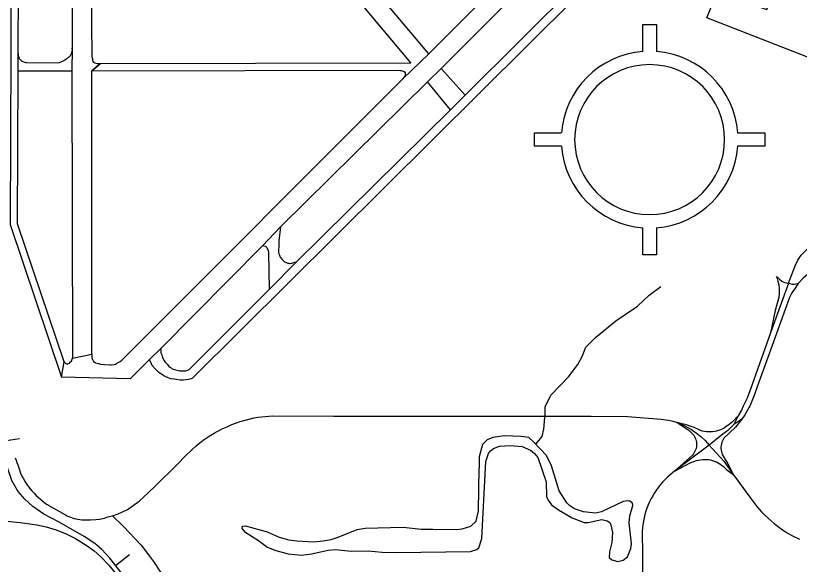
# Model space of a CAD drawing. Extents: x -19 to 366, y -4 to 359.
# Drawn here: x 157.059 to 158.168, y 189.516 to 190.292 of the extents above; entities that cross this region are included whole.
import ezdxf

# ---------------------------------------------------------------- set-up
doc = ezdxf.new("R2010")
doc.units = 0
for name, color, linetype in [('60', 7, 'Continuous'), ('R_Striping', 7, 'Continuous'), ('R_Temp Easement', 7, 'Continuous'), ('R_Water Annot', 7, 'Continuous'), ('Sheet Fence', 7, 'Continuous')]:
    doc.layers.add(name, color=color, linetype=linetype)

msp = doc.modelspace()

# ---------------------------------------------------------------- linework, layer by layer
at = {"layer": '60'}
for p, q in [((157.9465, 190.2418), (157.9465, 190.2799)), ((157.9465, 190.2799), (157.9655, 190.2799)), ((157.9655, 190.2799), (157.9655, 190.2418)), ((157.1394, 190.2464), (157.1388, 190.2138)), ((157.1394, 190.2464), (157.1388, 190.2138)), ((157.0627, 190.214), (157.0627, 190.2387)), ((157.0627, 190.214), (157.0627, 190.2387)), ((157.6068, 190.2031), (157.6438, 190.2384)), ((157.6068, 190.2031), (157.6438, 190.2384)), ((157.167, 190.2145), (157.1788, 190.2242)), ((157.1788, 190.2242), (157.167, 190.2145)), ((157.661, 190.2175), (157.6418, 190.1987)), ((157.6418, 190.1987), (157.661, 190.2175)), ((157.6742, 190.159), (157.6949, 190.1799)), ((157.6949, 190.1799), (157.6742, 190.159)), ((157.7931, 190.1075), (157.7931, 190.1265)), ((157.7931, 190.1265), (157.8309, 190.1265)), ((158.0804, 190.1265), (158.1189, 190.1265)), ((158.1189, 190.1265), (158.1189, 190.1075)), ((157.8312, 190.1075), (157.7931, 190.1075)), ((158.1189, 190.1075), (158.0804, 190.1075)), ((157.4338, 189.9937), (157.4084, 189.9665)), ((157.4084, 189.9665), (157.4338, 189.9937)), ((157.9465, 189.9541), (157.9465, 189.9919)), ((157.9655, 189.9915), (157.9655, 189.9541)), ((157.4185, 189.9055), (157.4569, 189.9444)), ((157.4569, 189.9444), (157.4185, 189.9055)), ((157.9655, 189.9541), (157.9465, 189.9541)), ((157.1396, 189.8078), (157.1669, 189.8135)), ((157.1396, 189.8078), (157.1669, 189.8135)), ((157.2645, 189.8216), (157.2485, 189.8059)), ((157.2485, 189.8059), (157.2645, 189.8216)), ((157.1241, 189.7807), (157.1277, 189.8025)), ((157.1241, 189.7807), (157.1277, 189.8025))]:
    msp.add_line(p, q, dxfattribs=at)
for points in [[(157.1387, 190.7533), (157.0797, 190.7531), (157.0738, 190.7525), (157.0721, 190.7523), (157.0696, 190.7512), (157.0678, 190.7504), (157.0657, 190.7493), (157.0642, 190.7485), (157.063, 190.7478), (157.0617, 190.7466), (157.06, 190.7451), (157.0587, 190.7442), (157.0581, 190.7426), (157.0575, 190.7419), (157.0566, 190.7407), (157.0558, 190.7396), (157.0554, 190.7386), (157.0549, 190.7371), (157.0545, 190.7352), (157.0543, 190.7331), (157.0516, 189.9971), (157.1241, 189.7807)], [(157.9582, 190.5147), (157.661, 190.2175)], [(157.6949, 190.1799), (157.9319, 190.4157)], [(158.247, 190.2074), (158.0368, 190.2892), (158.0514, 190.3254), (158.1218, 190.3009), (158.1336, 190.33), (158.1339, 190.3315), (158.1341, 190.333), (158.1343, 190.3341), (158.1345, 190.3353), (158.1341, 190.3368), (158.1339, 190.3383), (158.1334, 190.3393), (158.1326, 190.3406), (158.1307, 190.3419), (158.1301, 190.3423), (158.1273, 190.3433), (157.959, 190.3996), (157.955, 190.4009), (157.9518, 190.4016), (157.9487, 190.402), (157.9451, 190.4024)], [(157.6438, 190.2384), (157.5614, 190.3361), (157.5597, 190.338), (157.5591, 190.3397), (157.5586, 190.3412), (157.5586, 190.3418), (157.5593, 190.3431), (157.5599, 190.3439), (157.5603, 190.3441), (157.5622, 190.3448), (157.5642, 190.345), (157.5676, 190.345), (157.572, 190.3452), (157.5926, 190.3471), (157.625, 190.3499), (157.6572, 190.3547), (157.698, 190.3619), (157.7311, 190.3695), (157.7635, 190.3789), (157.7785, 190.3842), (157.7928, 190.3882)], [(157.6438, 190.2384), (157.7928, 190.3882)], [(157.9194, 190.3859), (157.3095, 189.7796), (157.3073, 189.7787), (157.3037, 189.7777), (157.2999, 189.777), (157.2963, 189.7766), (157.2917, 189.7766), (157.2866, 189.7774), (157.2836, 189.7779), (157.2788, 189.7787), (157.2762, 189.7794), (157.2728, 189.781), (157.2688, 189.7829), (157.2656, 189.7852), (157.2637, 189.7863), (157.2612, 189.788), (157.2584, 189.791), (157.2565, 189.7929), (157.2525, 189.7975), (157.2512, 189.7998), (157.2485, 189.8059)], [(157.5171, 190.346), (157.6182, 190.2251)], [(157.0627, 190.2387), (157.0633, 190.3329)], [(157.1392, 190.3346), (157.1394, 190.2464)], [(157.1788, 190.2242), (157.1752, 190.2244), (157.1733, 190.2248), (157.1712, 190.2253), (157.1699, 190.2263), (157.1689, 190.2276), (157.1684, 190.2293), (157.1682, 190.2314), (157.1678, 190.2329), (157.1676, 190.235), (157.1665, 190.3298)], [(157.0627, 190.2387), (157.0629, 190.2362), (157.0631, 190.2353), (157.0636, 190.2335), (157.0644, 190.2316), (157.0651, 190.2309), (157.067, 190.229), (157.0684, 190.2282), (157.0695, 190.2277), (157.0716, 190.2267), (157.0731, 190.2263), (157.0748, 190.2259), (157.118, 190.2254), (157.1212, 190.2263), (157.1223, 190.2267), (157.1237, 190.2272), (157.1273, 190.2288), (157.129, 190.2299), (157.1301, 190.2307), (157.1316, 190.2318), (157.1326, 190.2322), (157.1339, 190.2335), (157.1347, 190.2341), (157.1364, 190.2356), (157.1367, 190.2362), (157.1371, 190.2369), (157.1377, 190.2381), (157.1386, 190.2398), (157.1388, 190.2411), (157.1396, 190.2432), (157.1394, 190.2464)], [(157.6182, 190.2251), (157.1788, 190.2242)], [(157.1277, 189.8025), (157.0617, 189.9978), (157.0627, 190.214)], [(157.1388, 190.2138), (157.0627, 190.214)], [(157.1388, 190.2138), (157.1396, 189.8078)], [(157.1669, 189.8135), (157.167, 190.2145)], [(157.167, 190.2145), (157.6013, 190.2151), (157.603, 190.2149), (157.6047, 190.2147), (157.6059, 190.2145), (157.6074, 190.2137), (157.6091, 190.2128), (157.6102, 190.2115), (157.6102, 190.2109), (157.6104, 190.2096), (157.6102, 190.208), (157.6102, 190.2073), (157.6093, 190.2061), (157.6081, 190.2048), (157.6068, 190.2031)], [(157.661, 190.2175), (157.6949, 190.1799)], [(157.1669, 189.8135), (157.1669, 189.8101), (157.1671, 189.808), (157.1679, 189.8059), (157.1684, 189.8048), (157.1692, 189.8032), (157.1715, 189.8017), (157.1722, 189.8013), (157.1764, 189.8), (157.1794, 189.7994), (157.1849, 189.7987), (157.1923, 189.7983), (157.1944, 189.7983), (157.1985, 189.7989), (157.2004, 189.7994), (157.2021, 189.8), (157.205, 189.8019), (157.2071, 189.8032), (157.2093, 189.8051), (157.6068, 190.2031)], [(157.6418, 190.1987), (157.4338, 189.9937)], [(157.6742, 190.159), (157.6418, 190.1987)], [(157.4569, 189.9444), (157.6742, 190.159)], [(157.4338, 189.9937), (157.4317, 189.9739), (157.4316, 189.9701), (157.4316, 189.9673), (157.4314, 189.9648), (157.4312, 189.9621), (157.431, 189.9593), (157.4312, 189.9572), (157.4315, 189.9553), (157.4323, 189.9534), (157.4336, 189.9505), (157.4357, 189.9477), (157.437, 189.9462), (157.4397, 189.9441), (157.4433, 189.9426), (157.444, 189.9424), (157.4461, 189.942), (157.4486, 189.9418), (157.4501, 189.9424), (157.4529, 189.9429), (157.4548, 189.9437), (157.4569, 189.9444)], [(157.4084, 189.9665), (157.2645, 189.8216)], [(157.4185, 189.9055), (157.4173, 189.9572), (157.417, 189.9595), (157.4158, 189.9619), (157.4151, 189.9636), (157.4143, 189.9644), (157.4132, 189.9655), (157.4126, 189.9659), (157.4105, 189.9661), (157.4084, 189.9665)], [(157.2645, 189.8216), (157.2645, 189.8195), (157.2648, 189.8155), (157.2658, 189.8125), (157.2665, 189.8104), (157.2671, 189.8083), (157.2679, 189.807), (157.2688, 189.8047), (157.2701, 189.8028), (157.2717, 189.8011), (157.2734, 189.7992), (157.2753, 189.7967), (157.2766, 189.7956), (157.279, 189.7939), (157.2807, 189.7929), (157.284, 189.7916), (157.2876, 189.7907), (157.2913, 189.7899), (157.2948, 189.7897), (157.3001, 189.7897), (157.3046, 189.7916), (157.4185, 189.9055)], [(157.2485, 189.8059), (157.2213, 189.7787), (157.1241, 189.7807)], [(157.1277, 189.8025), (157.1292, 189.801), (157.13, 189.8002), (157.1315, 189.7996), (157.1324, 189.7996), (157.1332, 189.7998), (157.1353, 189.8008), (157.137, 189.8027), (157.1383, 189.8036), (157.1396, 189.8078)]]:
    msp.add_lwpolyline(points, dxfattribs=at)
for radius, start, end in [(0.125, 94.3396, 175.6718), (0.125, 4.3511, 85.6603), (0.1061, 0, 180), (0.1061, 180, 0), (0.125, 184.3396, 265.6718), (0.125, 274.3169, 355.6489)]:
    msp.add_arc((157.956, 190.117), radius, start, end, dxfattribs=at)
at = {"layer": 'R_Striping'}
for points in [[(158.1525, 189.9141), (158.1617, 189.9384), (158.1657, 189.9464), (158.1703, 189.9534), (158.1804, 189.9634), (158.2151, 189.9958), (158.2221, 190.0039), (158.2271, 190.0126), (158.2688, 190.1232), (158.2749, 190.1326), (158.2812, 190.1419), (158.2869, 190.1501), (158.2895, 190.1575), (158.2919, 190.1702), (158.2919, 190.1849), (158.2899, 190.1946), (158.2882, 190.2083), (158.2895, 190.2213), (158.2926, 190.2333), (158.3006, 190.2453), (158.3088, 190.2548)], [(158.2895, 190.2213), (158.2916, 190.2039), (158.2949, 190.1909), (158.2982, 190.1768), (158.2989, 190.1688), (158.2982, 190.1581), (158.2942, 190.1461), (158.2678, 190.0773), (158.2375, 189.9923), (158.2312, 189.9796), (158.224, 189.9694), (158.215, 189.9594), (158.1865, 189.9325), (158.1731, 189.9208), (158.1663, 189.9133), (158.1607, 189.9056), (158.1572, 189.9001), (158.1549, 189.8957), (158.1539, 189.8938)], [(158.1349, 189.9235), (158.1362, 189.9204), (158.1372, 189.9166), (158.1385, 189.9114), (158.139, 189.907), (158.1391, 189.8996), (158.1387, 189.8937), (158.1361, 189.8837), (158.1337, 189.875), (158.1269, 189.8438)], [(158.1349, 189.9235), (158.1368, 189.9225), (158.1398, 189.9196), (158.1429, 189.9168), (158.1457, 189.9154), (158.1474, 189.9148), (158.1496, 189.9144), (158.1525, 189.9141)], [(158.1525, 189.9141), (158.1425, 189.8863), (158.1269, 189.8438)], [(158.1525, 189.9141), (158.1574, 189.9126), (158.1606, 189.9126), (158.1629, 189.9129), (158.1667, 189.9137)], [(158.1539, 189.8938), (158.1234, 189.8089), (158.1087, 189.7686), (158.1044, 189.7563), (158.0975, 189.7399), (158.0969, 189.7385), (158.0907, 189.7277), (158.0866, 189.7215)], [(158.1269, 189.8438), (158.1009, 189.7704), (158.0937, 189.7513), (158.0885, 189.74), (158.0858, 189.7343), (158.0814, 189.7263)], [(157.196, 189.5849), (157.2044, 189.5877), (157.2163, 189.5933), (157.2201, 189.5956), (157.2273, 189.6005), (157.2319, 189.6038), (157.2343, 189.6058), (157.2403, 189.6111), (157.2556, 189.6257), (157.2889, 189.6589), (157.2985, 189.6687), (157.3084, 189.6782), (157.3146, 189.6837), (157.3198, 189.688), (157.3245, 189.6916), (157.3286, 189.6945), (157.3344, 189.6982), (157.34, 189.7016), (157.3442, 189.7039), (157.3514, 189.7076), (157.3583, 189.7108), (157.3649, 189.7137), (157.3715, 189.7163), (157.3766, 189.718), (157.3837, 189.7202), (157.3966, 189.7232), (157.4018, 189.7241), (157.4121, 189.7254), (157.4227, 189.726), (157.5092, 189.7259), (157.6066, 189.7258), (157.701, 189.7258)], [(157.701, 189.7258), (157.8733, 189.7257), (157.9245, 189.7251), (157.9722, 189.7216), (157.9821, 189.7202)], [(158.0814, 189.7263), (158.0731, 189.7179), (158.0686, 189.7141), (158.0637, 189.7104), (158.0613, 189.7089), (158.0588, 189.7075), (158.0561, 189.7063), (158.0534, 189.7053), (158.0506, 189.7045), (158.0478, 189.7039), (158.045, 189.7035), (158.0421, 189.7033), (158.0392, 189.7033), (158.0363, 189.7036), (158.0335, 189.704), (158.0307, 189.7047), (158.028, 189.7055), (158.0253, 189.7066), (158.0188, 189.7098), (158.0147, 189.7113), (158.008, 189.7132), (158.0019, 189.7147), (157.9947, 189.7167)], [(158.0814, 189.7263), (158.075, 189.7137)], [(157.9821, 189.7202), (157.9876, 189.719), (157.9947, 189.7167)], [(157.9947, 189.7167), (158.0101, 189.7068), (158.0155, 189.7018), (158.017, 189.7003), (158.0183, 189.6986), (158.0195, 189.6967), (158.0205, 189.6948), (158.0212, 189.6928), (158.0218, 189.6907), (158.0222, 189.6886), (158.0224, 189.6865), (158.0223, 189.6843), (158.0221, 189.6822), (158.0216, 189.68), (158.021, 189.678), (158.0201, 189.676), (158.0191, 189.6741), (158.0178, 189.6723), (158.0165, 189.6707), (157.9913, 189.6479)], [(157.9947, 189.7167), (158.0046, 189.7124), (158.0144, 189.7073), (158.0221, 189.7018), (158.0284, 189.6969), (158.0343, 189.6914), (158.0403, 189.6847)], [(158.075, 189.7137), (158.0665, 189.7052), (158.0578, 189.6987), (158.0403, 189.6847)], [(158.0866, 189.7215), (158.0773, 189.7102), (158.061, 189.6947), (158.0599, 189.6928), (158.0589, 189.6908), (158.0582, 189.6887), (158.0576, 189.6866), (158.0571, 189.6844), (158.0569, 189.6822), (158.0569, 189.68), (158.0571, 189.6778), (158.0574, 189.6756), (158.058, 189.6734), (158.0587, 189.6713), (158.0667, 189.6581), (158.0747, 189.6429)], [(158.0866, 189.7215), (158.075, 189.7137)], [(158.0403, 189.6847), (157.9913, 189.6479)], [(158.0403, 189.6847), (158.0608, 189.6622), (158.0747, 189.6429)], [(157.0585, 189.6666), (157.0598, 189.6635), (157.0611, 189.6603), (157.0621, 189.657), (157.0626, 189.6555), (157.0636, 189.6526), (157.0661, 189.6449), (157.0682, 189.6408), (157.0704, 189.6368), (157.0727, 189.6328), (157.0752, 189.6289), (157.076, 189.6276), (157.0768, 189.6266), (157.0795, 189.6232), (157.0823, 189.6199), (157.0852, 189.6167), (157.0883, 189.6135), (157.0914, 189.6106), (157.0947, 189.6077), (157.098, 189.6049), (157.1005, 189.603), (157.1031, 189.6013), (157.1057, 189.5996), (157.1084, 189.5981), (157.1296, 189.5863), (157.1299, 189.5861), (157.1322, 189.5848), (157.1345, 189.5836), (157.1369, 189.5826), (157.1393, 189.5817), (157.1418, 189.5809), (157.1445, 189.5802), (157.153, 189.5791), (157.1566, 189.5788), (157.1651, 189.5788), (157.1727, 189.5793), (157.1776, 189.5799), (157.1847, 189.5815), (157.1898, 189.5831), (157.196, 189.5849)], [(157.9913, 189.6479), (158.0003, 189.6526), (158.0133, 189.6596), (158.0225, 189.6629), (158.0253, 189.6636), (158.0281, 189.6641), (158.031, 189.6644), (158.0338, 189.6646), (158.0367, 189.6645), (158.0395, 189.6642), (158.0423, 189.6637), (158.0451, 189.663), (158.0478, 189.6621), (158.0504, 189.661), (158.053, 189.6597), (158.0554, 189.6582), (158.0578, 189.6566), (158.06, 189.6548), (158.0621, 189.6529), (158.064, 189.6507), (158.0672, 189.6482), (158.0703, 189.6461), (158.0747, 189.6429)], [(157.9913, 189.6479), (157.9849, 189.6428), (157.9813, 189.6396), (157.9778, 189.6362), (157.9745, 189.6327), (157.9714, 189.629), (157.9684, 189.6252), (157.9656, 189.6213), (157.9629, 189.6173), (157.9604, 189.6132), (157.9581, 189.609), (157.956, 189.6046), (157.954, 189.6002), (157.9522, 189.5957), (157.9507, 189.5912), (157.9493, 189.5865), (157.9481, 189.5819), (157.9471, 189.5771), (157.9463, 189.5724), (157.9457, 189.5676), (157.9453, 189.5628), (157.9452, 189.558), (157.9452, 189.5531), (157.9454, 189.5483), (157.9458, 189.5435), (157.9457, 189.4996)], [(158.0747, 189.6429), (158.0975, 189.6112), (158.1076, 189.5978), (158.1107, 189.5941), (158.1144, 189.5901), (158.1188, 189.5857), (158.1235, 189.5814), (158.1319, 189.574), (158.142, 189.5665), (158.1498, 189.5613), (158.1581, 189.5566), (158.1679, 189.5517)], [(157.196, 189.5849), (157.212, 189.5698), (157.2367, 189.543), (157.25, 189.5258), (157.2543, 189.52), (157.2641, 189.5052), (157.272, 189.493), (157.2868, 189.4693)]]:
    msp.add_lwpolyline(points, dxfattribs=at)
at = {"layer": 'R_Temp Easement'}
for points in [[(157.7952, 189.6859), (157.804, 189.6968), (157.8061, 189.7071), (157.8082, 189.7297), (157.8082, 189.739), (157.8164, 189.7555), (157.8411, 189.7813), (157.8545, 189.7988), (157.8607, 189.8101), (157.8658, 189.8235), (157.8792, 189.8369), (157.9081, 189.8606), (157.939, 189.8812), (157.9555, 189.8967), (157.9719, 189.9091)], [(157.9294, 189.5385), (157.9303, 189.5451), (157.9269, 189.5746), (157.9278, 189.5846), (157.9324, 189.5993), (157.9318, 189.6027), (157.9279, 189.6055), (157.925, 189.6061), (157.9184, 189.605), (157.8879, 189.5902), (157.8794, 189.5883), (157.8623, 189.5902), (157.8498, 189.5946), (157.8428, 189.5991), (157.8388, 189.6029), (157.828, 189.6202), (157.8171, 189.6556), (157.8099, 189.67), (157.7919, 189.6896), (157.7851, 189.6953), (157.7741, 189.697), (157.7506, 189.6979), (157.7343, 189.6957), (157.726, 189.6923), (157.7194, 189.6854), (157.7148, 189.6683), (157.715, 189.6524)], [(157.414, 189.5406), (157.4271, 189.5357), (157.4447, 189.5307), (157.4636, 189.529), (157.4776, 189.5307), (157.5013, 189.5362), (157.5112, 189.5372), (157.5343, 189.5345), (157.5579, 189.5352), (157.5776, 189.5335), (157.5973, 189.5326), (157.7028, 189.5344), (157.7115, 189.5369), (157.7144, 189.5393), (157.7187, 189.5526), (157.7245, 189.6615), (157.7281, 189.6727), (157.7309, 189.6767), (157.7349, 189.6799), (157.7436, 189.6833), (157.7587, 189.6844), (157.7758, 189.6829), (157.7877, 189.6774), (157.7932, 189.6728), (157.7978, 189.667), (157.8095, 189.6326), (157.8102, 189.6121), (157.8123, 189.6067), (157.8174, 189.6003), (157.8269, 189.5934), (157.8462, 189.5818), (157.8636, 189.5754), (157.8689, 189.5752), (157.8885, 189.5793), (157.8957, 189.5778), (157.8996, 189.5754), (157.9011, 189.5719), (157.9034, 189.5613), (157.9025, 189.5469), (157.899, 189.5338), (157.8989, 189.5256), (157.9025, 189.5225), (157.9112, 189.5199), (157.9184, 189.5218), (157.9248, 189.5265), (157.9294, 189.5385)], [(157.414, 189.5406), (157.4028, 189.5494), (157.385, 189.5604), (157.3795, 189.5668), (157.3803, 189.5699), (157.3845, 189.5706), (157.4151, 189.5621), (157.4318, 189.5543), (157.4458, 189.5509), (157.4568, 189.5493), (157.4809, 189.548), (157.4941, 189.5491), (157.5055, 189.5514), (157.5155, 189.5546), (157.5422, 189.5653), (157.5534, 189.5673), (157.6074, 189.5686), (157.6328, 189.5658), (157.6492, 189.566), (157.6828, 189.5652), (157.6909, 189.5663), (157.7032, 189.5699), (157.7106, 189.5773), (157.7138, 189.5918), (157.715, 189.6524)]]:
    msp.add_lwpolyline(points, dxfattribs=at)
at = {"layer": 'R_Water Annot'}
for p, q in [((157.04, 189.6903), (157.0647, 189.694)), ((157.2005, 189.5146), (157.2201, 189.5301))]:
    msp.add_line(p, q, dxfattribs=at)
for points in [[(157.2273, 189.4806), (157.1925, 189.5247), (157.181, 189.5371), (157.1712, 189.5455), (157.156, 189.5553), (157.1206, 189.5758), (157.099, 189.5871), (157.0835, 189.5978), (157.072, 189.6082), (157.0624, 189.6197), (157.054, 189.6349), (157.0476, 189.6528), (157.0417, 189.679), (157.0372, 189.7088), (157.0237, 189.79)], [(157.2273, 189.4806), (157.1925, 189.5247), (157.181, 189.5371), (157.1712, 189.5455), (157.156, 189.5553), (157.1206, 189.5758), (157.099, 189.5871), (157.0835, 189.5978), (157.072, 189.6082), (157.0624, 189.6197), (157.054, 189.6349)], [(155.4337, 189.3998), (155.522, 189.4197), (155.6941, 189.4593), (155.8902, 189.5049), (156.0141, 189.5333), (156.0461, 189.5414), (156.0818, 189.5535), (156.1084, 189.5642), (156.129, 189.5718), (156.1542, 189.5788), (156.1702, 189.5824), (156.1891, 189.585), (156.2065, 189.5858), (156.3023, 189.5858), (156.5258, 189.5836), (156.7343, 189.5833), (156.8031, 189.5853), (156.8303, 189.5889), (156.8432, 189.5898), (156.8635, 189.5906), (156.8845, 189.5903), (156.8966, 189.59), (157.0081, 189.581), (157.0654, 189.5754)], [(156.2065, 189.5858), (156.3023, 189.5858), (156.5258, 189.5836), (156.7343, 189.5833), (156.8031, 189.5853), (156.8303, 189.5889), (156.8432, 189.5898), (156.8635, 189.5906), (156.8845, 189.5903), (156.8966, 189.59), (157.0081, 189.581), (157.0654, 189.5754), (157.0893, 189.5718), (157.1025, 189.5692), (157.1165, 189.5647), (157.1314, 189.5586), (157.1441, 189.5524), (157.1592, 189.5431), (157.1699, 189.5355), (157.1795, 189.5268), (157.1912, 189.515)], [(157.0654, 189.5754), (157.0893, 189.5718), (157.1025, 189.5692), (157.1165, 189.5647), (157.1314, 189.5586), (157.1441, 189.5524), (157.1592, 189.5431), (157.1699, 189.5355), (157.1795, 189.5268), (157.1912, 189.515), (157.2039, 189.4993), (157.2188, 189.4756), (157.2293, 189.4582), (157.2573, 189.4117)]]:
    msp.add_lwpolyline(points, dxfattribs=at)
at = {"layer": 'Sheet Fence'}
for points in [[(0, 189.5162), (7.1121, 189.5206), (14.2243, 189.5339), (21.3364, 189.556), (28.4484, 189.5869), (35.5605, 189.6267), (42.6725, 189.6754), (49.7844, 189.7329), (56.8962, 189.7992), (64.0079, 189.8744), (71.1196, 189.9584), (78.2311, 190.0512), (85.3425, 190.1529), (92.4538, 190.2635), (99.5649, 190.3829), (106.6759, 190.5111), (113.7867, 190.6482), (120.8974, 190.7941), (128.0078, 190.9489), (135.1181, 191.1125), (142.2282, 191.2849), (149.338, 191.4662), (156.4476, 191.6563), (163.5569, 191.8553), (170.666, 192.0631), (177.7749, 192.2798), (184.8835, 192.5053), (191.9917, 192.7396), (199.0997, 192.9828), (206.2074, 193.2348), (213.3147, 193.4956), (220.4218, 193.7653), (227.5285, 194.0438), (234.6348, 194.3312), (241.7408, 194.6274), (248.8464, 194.9324), (255.9516, 195.2463), (263.0564, 195.569), (270.1608, 195.9005), (277.2648, 196.2409), (284.3683, 196.5901), (291.4715, 196.9481), (298.5741, 197.315), (305.6763, 197.6907), (312.7781, 198.0753), (319.8793, 198.4686), (326.9801, 198.8708), (334.0804, 199.2818), (341.1801, 199.7017)], [(0, 180.8999), (7.1228, 180.9044), (14.2457, 180.9176), (21.3685, 180.9397), (28.4912, 180.9706), (35.614, 181.0103), (42.7366, 181.0589), (49.8592, 181.1163), (56.9818, 181.1825), (64.1042, 181.2575), (71.2266, 181.3414), (78.3488, 181.4341), (85.4709, 181.5357), (92.5929, 181.646), (99.7147, 181.7652), (106.8364, 181.8933), (113.9579, 182.0301), (121.0793, 182.1758), (128.2005, 182.3303), (135.3214, 182.4936), (142.4422, 182.6658), (149.5627, 182.8468), (156.683, 183.0366), (163.8031, 183.2352), (170.9229, 183.4427), (178.0425, 183.659), (185.1617, 183.8841), (192.2807, 184.1181), (199.3994, 184.3608), (206.5178, 184.6124), (213.6359, 184.8728), (220.7537, 185.1421), (227.8711, 185.4201), (234.9881, 185.707), (242.1048, 186.0027), (249.2212, 186.3073), (256.3371, 186.6206), (263.4526, 186.9428), (270.5678, 187.2738), (277.6825, 187.6136), (284.7968, 187.9622), (291.9107, 188.3197), (299.0241, 188.6859), (306.1371, 189.061), (313.2495, 189.4449), (320.3615, 189.8377), (327.4731, 190.2392), (334.5841, 190.6495), (341.6946, 191.0687)]]:
    msp.add_spline(points, degree=3, dxfattribs=at)

doc.saveas('drawing.dxf')
